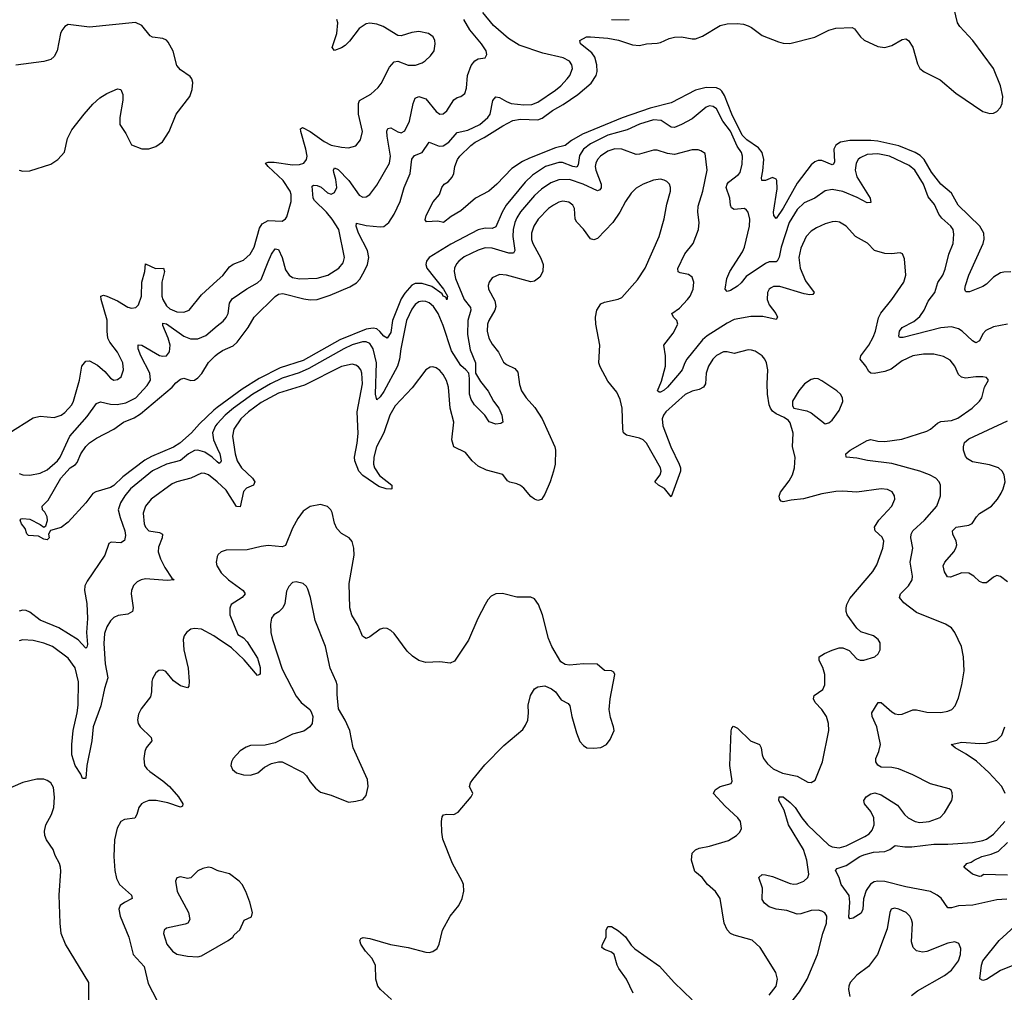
# Model space of a CAD drawing. Header units: inches. Extents: x 1550315 to 1685896, y 510706 to 640504.
# Tile 327 of 452: x 1618872 to 1624492, y 601795 to 607349. Entities that reach past the tile are written whole.
import ezdxf

# ---------------------------------------------------------------- set-up
doc = ezdxf.new("R2010")
doc.units = ezdxf.units.IN
doc.header["$MEASUREMENT"] = 0
doc.layers.add('B6610', color=7, linetype='Continuous')
doc.layers.add('B6620', color=7, linetype='Continuous')

msp = doc.modelspace()

# ---------------------------------------------------------------- linework, layer by layer
at = {"layer": 'B6610', "color": 5}
for points, elevation in [([(1618870.2, 606490.2), (1618890, 606483.6), (1618930, 606485.5), (1619050, 606523.6), (1619089.6, 606550), (1619127.8, 606592.2), (1619145.3, 606670), (1619170, 606720.4), (1619239.7, 606810), (1619290, 606865.7), (1619330, 606902.3), (1619370, 606927.6), (1619430, 606954), (1619450.3, 606950.3), (1619462, 606922), (1619461.5, 606890), (1619443.6, 606790), (1619444.2, 606750), (1619477.8, 606697.8), (1619510, 606634), (1619570, 606610.3), (1619610, 606610.3), (1619650, 606623.7), (1619688, 606652), (1619725.1, 606710), (1619766.4, 606810), (1619843.1, 606910), (1619857.3, 606950), (1619861.3, 606990), (1619855.6, 607010), (1619844.8, 607024.8), (1619790, 607061.6), (1619770, 607086.6), (1619748.8, 607168.8), (1619720.6, 607220.6), (1619710, 607231.8), (1619690, 607241.6), (1619630, 607249.6), (1619616.6, 607256.6), (1619570, 607316.3), (1619533, 607333), (1619270, 607306.4), (1619150, 607321.2), (1619130, 607309.2), (1619112.5, 607287.5), (1619105.5, 607270), (1619087, 607170), (1619070, 607138), (1619050, 607121.6), (1619010, 607109.7), (1618850, 607088.3)], 620), ([(1618810, 604987.5), (1618950, 605075.8), (1618990, 605084.9), (1619070, 605077.4), (1619110, 605090.3), (1619130, 605105.8), (1619169.8, 605150), (1619180.2, 605170), (1619214.3, 605290), (1619227.2, 605370), (1619250, 605398.9), (1619270, 605400.9), (1619315.8, 605375.8), (1619358.9, 605338.9), (1619390, 605300.9), (1619410, 605290.3), (1619430, 605293.7), (1619451.1, 605310), (1619465.1, 605350), (1619460.3, 605390), (1619431, 605451), (1619386.4, 605506.4), (1619376.4, 605530), (1619371.8, 605570), (1619372.3, 605632.3), (1619336.8, 605750), (1619336.2, 605770), (1619350, 605775.9), (1619370, 605769.2), (1619430, 605742.8), (1619490, 605707.6), (1619510, 605701.3), (1619534.9, 605705.1), (1619550, 605720.5), (1619568, 605770), (1619569.9, 605850), (1619586.4, 605910), (1619590, 605954.9), (1619647.5, 605927.5), (1619693, 605930), (1619698.4, 605910), (1619683.7, 605850), (1619684.4, 605770), (1619689.4, 605750), (1619710, 605715), (1619730, 605696.6), (1619770, 605680.9), (1619810, 605677.8), (1619840.5, 605690), (1619910, 605776.9), (1620000, 605859.5)], 580), ([(1618870, 604757.6), (1618890.2, 604750.2), (1618930, 604747.1), (1618990, 604759.8), (1619030, 604778.3), (1619088.2, 604830), (1619103.9, 604850), (1619158.5, 604970), (1619256.7, 605083.3), (1619310, 605157.4), (1619333.5, 605166.5), (1619390, 605153.1), (1619429.4, 605150.6), (1619478.7, 605161.3), (1619534.6, 605190), (1619600.7, 605259.3), (1619618.3, 605290), (1619615.5, 605330), (1619563.7, 605430), (1619548.7, 605470), (1619548.2, 605491.8), (1619570, 605490.1), (1619670, 605431.9), (1619690, 605426.8), (1619710.8, 605429.2), (1619727.4, 605452.6), (1619731.6, 605490), (1619720.8, 605530), (1619690, 605602), (1619690, 605615.3), (1619710, 605611.8), (1619810, 605541), (1619846.6, 605526.6), (1619890, 605526.4), (1619934, 605546), (1620000, 605600)], 560), ([(1620000, 605133.5), (1619980.7, 605119.3), (1619898.5, 605041.5), (1619853.8, 604990), (1619786.2, 604930), (1619750, 604907.6), (1619624.8, 604855.2), (1619586, 604834), (1619461.9, 604738.1), (1619410, 604688.8), (1619390, 604677.7), (1619307, 604653), (1619290, 604643.7), (1619250.2, 604590), (1619150, 604478.4), (1619110, 604449.6), (1619047.5, 604432.5), (1619036, 604410), (1619041, 604390), (1619030, 604379), (1619010, 604382), (1618978.9, 604398.9), (1618922.7, 604402.7), (1618912.9, 604412.9), (1618903.3, 604443.3), (1618883.7, 604470), (1618875.3, 604490), (1618881.2, 604498.8), (1618890, 604501), (1618930, 604496), (1618990, 604465.5), (1619010, 604450.5), (1619021.5, 604458.5), (1619030.8, 604489.2), (1619029.7, 604510), (1619016.2, 604536.2), (1619002.9, 604550), (1619000.9, 604570), (1619035.4, 604604.6), (1619108, 604730), (1619123.8, 604750), (1619160.9, 604790), (1619191.5, 604808.5), (1619200.8, 604819.2), (1619222.2, 604870), (1619250, 604911.6), (1619270, 604931.6), (1619310, 604959.6), (1619409, 605011), (1619464.7, 605050), (1619525, 605075), (1619561.6, 605098.4), (1619742.4, 605250), (1619764.4, 605275.6), (1619790, 605295.6), (1619810, 605301.7), (1619850, 605288.4), (1619870, 605290.2), (1619890, 605302.9), (1619911.8, 605328.2), (1619950, 605390.2), (1619987.9, 605430), (1620000, 605438.5)], 540), ([(1620000, 605041.3), (1619989.6, 605030), (1619973.5, 604990), (1619978.8, 604950), (1620000, 604902.7)], 560), ([(1620000, 604824.2), (1619971.3, 604851.3), (1619930, 604878.2), (1619890, 604890.4), (1619870, 604887.6), (1619836.3, 604870), (1619790, 604831.1), (1619710, 604810.3), (1619630, 604772.8), (1619505, 604670), (1619472.2, 604630), (1619447.7, 604590), (1619435.3, 604550), (1619445, 604505), (1619473.2, 604430), (1619476, 604404), (1619470, 604374.5), (1619450, 604361.3), (1619394.6, 604365.4), (1619382, 604358), (1619358.4, 604290), (1619257, 604143), (1619244.1, 604115.9), (1619241.8, 604090), (1619254.8, 604014.8), (1619259.9, 603930), (1619253.5, 603850), (1619258.9, 603781.1), (1619255.4, 603764.6), (1619250, 603759.5), (1619206.6, 603806.6), (1619095, 603875), (1618990, 603919.4), (1618930, 603965), (1618910, 603974.6), (1618890, 603977.1), (1618870, 603971.8)], 560), ([(1620000, 604709.5), (1619999.5, 604710), (1619950, 604749.2), (1619930, 604757.7), (1619910, 604759.8), (1619848.7, 604731.3), (1619770, 604710.5), (1619742.5, 604697.5), (1619623.6, 604610), (1619590.2, 604570), (1619576.9, 604530), (1619582.6, 604470), (1619591.4, 604450), (1619610, 604429.3), (1619670, 604420.2), (1619687, 604410), (1619686.2, 604390), (1619663.8, 604336.2), (1619663.7, 604310), (1619676.2, 604270), (1619700.3, 604220.3), (1619740.2, 604160.3), (1619753.4, 604150), (1619713.4, 604146.6), (1619590, 604155.7), (1619564.9, 604150), (1619542.2, 604137.8), (1619521.7, 604118.3), (1619510.2, 604089.8), (1619507.9, 604070), (1619519.2, 603990), (1619517, 603970), (1619490, 603954.8), (1619434.4, 603945.6), (1619410, 603935.8), (1619390, 603915.6), (1619370, 603882), (1619357.2, 603842.8), (1619352.8, 603787.2), (1619359.4, 603670), (1619376.4, 603590), (1619356.6, 603530), (1619336.5, 603430), (1619292.3, 603310), (1619284.7, 603230), (1619254.8, 603090), (1619250, 603018), (1619245.4, 603014.6), (1619230, 603016.2), (1619221, 603041), (1619190, 603090.7), (1619169.6, 603150.4), (1619169.5, 603210), (1619177.8, 603290), (1619200.7, 603390), (1619205.7, 603434.3), (1619207.8, 603567.8), (1619190, 603646.9), (1619150, 603703.2), (1619059.1, 603770), (1619010, 603788.5), (1618950, 603803.4), (1618890, 603807.7), (1618870, 603802.5)], 580), ([(1620000, 604283.8), (1619998.7, 604281.3), (1619994, 604250), (1619998.5, 604230), (1620000, 604227.5)], 620), ([(1620000, 603817.2), (1619981.2, 603830), (1619910, 603867.4), (1619870, 603872.5), (1619850, 603867.9), (1619824.2, 603850), (1619811.2, 603830), (1619805.7, 603810), (1619809.4, 603750), (1619834.5, 603645.5), (1619840.3, 603570), (1619837.4, 603542.6), (1619830, 603532.7), (1619790, 603545.4), (1619750, 603573.6), (1619706.9, 603626.9), (1619690, 603634.7), (1619667, 603633), (1619650, 603619.5), (1619630, 603585.2), (1619625.8, 603570), (1619625.6, 603510), (1619618.3, 603481.7), (1619565.9, 603414.1), (1619550, 603382.7), (1619544.5, 603350), (1619548.2, 603330), (1619559.6, 603310), (1619623, 603250), (1619626, 603230), (1619594.9, 603190), (1619585.8, 603170), (1619581.3, 603130), (1619585.5, 603090), (1619597.3, 603070), (1619614.6, 603054.6), (1619690, 603002.5), (1619727.5, 602970), (1619778.6, 602910), (1619804.4, 602870), (1619802, 602858), (1619790, 602852), (1619717.4, 602877.4), (1619650.5, 602890.5), (1619610.2, 602889.8), (1619581, 602879), (1619567.4, 602870), (1619551.5, 602850), (1619541.1, 602810), (1619530.1, 602789.9), (1619470, 602781.8), (1619449.2, 602770), (1619428.1, 602731.9), (1619414.2, 602665.8), (1619410.1, 602569.9), (1619416.2, 602490), (1619425.3, 602445.3), (1619442.3, 602410), (1619511.4, 602350), (1619514.9, 602330), (1619470, 602308.1), (1619446, 602290), (1619438.9, 602270), (1619445.6, 602230), (1619495.9, 602110), (1619519.7, 602010), (1619582.2, 601942.2), (1619605.1, 601845.1), (1619655.8, 601750)], 620), ([(1619267.3, 601730), (1619267.8, 601850), (1619134.5, 602070), (1619109.8, 602130), (1619103.1, 602190), (1619098.5, 602350), (1619106.9, 602486.9), (1619104.7, 602510), (1619099.6, 602530), (1619075.1, 602575.1), (1619063.1, 602610), (1619024.9, 602664.9), (1619015, 602690), (1619014.5, 602714.5), (1619021.4, 602750), (1619053.3, 602810), (1619067.1, 602850), (1619070.5, 602909.5), (1619064.9, 602964.9), (1619050.4, 602990.4), (1619030, 603004.4), (1619010, 603011.6), (1618970, 603011.7), (1618890, 602993.5), (1618776.5, 602943.5)], 620), ([(1620000, 602490.5), (1619970, 602505.1), (1619950, 602509.3), (1619918, 602502), (1619890, 602489), (1619850, 602448.7), (1619830, 602444), (1619790, 602454), (1619770, 602448), (1619761, 602430), (1619770.8, 602370), (1619835.5, 602250), (1619842.8, 602210), (1619831.3, 602190), (1619816.7, 602183.3), (1619710, 602160.9), (1619697.3, 602150), (1619693, 602130), (1619712.2, 602070), (1619744.4, 602030), (1619770, 602012.2), (1619830, 602001.3), (1619890, 601998), (1619910, 602002), (1620000, 602054.1)], 640)]:
    msp.add_lwpolyline(points, dxfattribs=dict(at, elevation=elevation))
at = {"layer": 'B6620', "color": 5}
for points, elevation in [([(1620000, 605438.5), (1620030, 605459.4), (1620090, 605486.8), (1620113.5, 605506.5), (1620176.3, 605590), (1620209.9, 605650.1), (1620330, 605768), (1620350, 605780.7), (1620374.6, 605785.4), (1620494.4, 605754.4), (1620530, 605749.2), (1620570, 605751.4), (1620644.1, 605775.9), (1620756.3, 605823.7), (1620794.7, 605845.3), (1620813.9, 605866.1), (1620839.4, 605910), (1620857.4, 605950), (1620865.3, 605990), (1620857.9, 606030), (1620805.8, 606130), (1620792.6, 606170), (1620794, 606186), (1620850, 606172.6), (1620930, 606165), (1620951.4, 606168.6), (1620978.9, 606190), (1621010, 606237.7), (1621043.4, 606310), (1621066.6, 606390), (1621100.9, 606470), (1621110, 606552.4), (1621126.6, 606573.4), (1621170.4, 606589.6), (1621210, 606648.9), (1621266.5, 606626.5), (1621290, 606629.1), (1621321.9, 606650), (1621370, 606703.9), (1621430, 606717.8), (1621499.1, 606750), (1621544.3, 606790), (1621557.2, 606810), (1621573.4, 606886.6), (1621590, 606909), (1621610, 606905.2), (1621650, 606880.7), (1621677.1, 606870), (1621750, 606862.2), (1621795.7, 606864.3), (1621830, 606877.5), (1621930, 606945.3), (1621960.3, 606970), (1621997.1, 607010), (1622012.5, 607030), (1622026.8, 607070), (1622024.2, 607090), (1622010, 607111.8), (1621973.6, 607130), (1621857.5, 607157.5), (1621722.3, 607202.3), (1621662.1, 607242.1), (1621576.3, 607316.3), (1621514.9, 607390)], 540), ([(1624530, 605908.7), (1624490, 605907.8), (1624470, 605902.2), (1624430, 605878.8), (1624390, 605838), (1624370, 605824.4), (1624294, 605794), (1624274.5, 605794.5), (1624270, 605799), (1624267.3, 605810), (1624271.1, 605830), (1624290, 605890.4), (1624370.5, 606070), (1624376.2, 606096.2), (1624374.8, 606130), (1624351.5, 606170), (1624229.5, 606289.5), (1624190, 606357.7), (1624129.4, 606409.4), (1624077.1, 606477.1), (1624033.8, 606550), (1624012.2, 606572.2), (1623984.1, 606590), (1623890, 606627.7), (1623770, 606654.4), (1623730, 606658.8), (1623610, 606659.1), (1623556.9, 606650), (1623530, 606631.8), (1623519.6, 606610), (1623523.4, 606536.6), (1623517.2, 606522.8), (1623510, 606520.3), (1623450, 606544.6), (1623430, 606544.7), (1623410, 606536.1), (1623390, 606520.2), (1623310, 606415.9), (1623230, 606272.5), (1623190, 606212.8), (1623176, 606230), (1623174.6, 606250), (1623196.5, 606383.5), (1623193.9, 606430), (1623190, 606438), (1623170, 606447.4), (1623130, 606430.6), (1623107.9, 606430), (1623105.7, 606445.7), (1623114.3, 606485.7), (1623119.9, 606550), (1623109.5, 606590), (1623090, 606616.3), (1623022.1, 606662.1), (1622995.7, 606690), (1622936, 606810), (1622895.7, 606915.7), (1622879.8, 606939.8), (1622870, 606950.8), (1622850, 606960.3), (1622790, 606961.1), (1622730, 606945.6), (1622590, 606874.7), (1622470, 606843.9), (1622310.9, 606789.1), (1622085.5, 606694.5), (1622022.1, 606657.9), (1621985.7, 606630), (1621930, 606616.9), (1621781.5, 606558.5), (1621741.7, 606538.3), (1621681.9, 606498.1), (1621596, 606410), (1621550.1, 606369.9), (1621474, 606330), (1621390, 606257), (1621335.2, 606224.8), (1621292, 606190), (1621259, 606199), (1621194.6, 606194.6), (1621186, 606206), (1621193.2, 606230), (1621231.9, 606308.1), (1621268.7, 606350), (1621282, 606390), (1621295.3, 606410), (1621317, 606423), (1621340.9, 606450), (1621349.6, 606470.4), (1621355.1, 606510), (1621371.2, 606550), (1621384.4, 606570), (1621447.6, 606630), (1621472.6, 606650), (1621524, 606676), (1621630, 606743.2), (1621687.8, 606772.2), (1621730, 606781.2), (1621830, 606776.1), (1621854.5, 606785.5), (1621913.6, 606830), (1621975.2, 606864.8), (1622057.6, 606922.4), (1622134.2, 606985.8), (1622162.5, 607030), (1622167.7, 607052.3), (1622167.1, 607090), (1622154.7, 607134.7), (1622138.8, 607158.8), (1622072.7, 607210), (1622069.5, 607230.5), (1622108, 607250), (1622130, 607251.7), (1622230, 607242.2), (1622290, 607230.9), (1622370, 607205.8), (1622410, 607202.2), (1622450.2, 607210.2), (1622510, 607214), (1622530, 607218.8), (1622578.4, 607241.6), (1622610.5, 607249.5), (1622650, 607250.1), (1622710, 607238.9), (1622730, 607239.2), (1622770, 607255.1), (1622870, 607314.7), (1622910, 607324.2), (1622967.4, 607327.4), (1623003.1, 607323.1), (1623030, 607314.4), (1623050, 607304.9), (1623110, 607259), (1623203, 607223), (1623230, 607215.3), (1623267.5, 607212.5), (1623410, 607248.2), (1623491.4, 607288.6), (1623530, 607300.4), (1623624.5, 607304.5), (1623636.7, 607296.7), (1623670.6, 607250), (1623691.7, 607231.7), (1623770, 607196.5), (1623810, 607190.4), (1623850, 607201.6), (1623910, 607234.9), (1623930, 607239.1), (1623946, 607230), (1623970, 607191), (1623995.8, 607095.8), (1624010.2, 607070), (1624034.6, 607050), (1624126.1, 607006.1), (1624215.6, 606930), (1624370, 606824.7), (1624410, 606812.3), (1624430, 606814.7), (1624450, 606824.7), (1624470, 606846.3), (1624480.6, 606870), (1624483.8, 606910), (1624470, 606971.1), (1624430, 607070.6), (1624312.8, 607230), (1624238.2, 607310), (1624225, 607330), (1624205.5, 607410)], 520), ([(1620000, 605859.5), (1620031.5, 605888.5), (1620070, 605938.2), (1620090, 605952.2), (1620150, 605975), (1620188.7, 606010), (1620210.6, 606050), (1620241.3, 606158.7), (1620256.4, 606183.6), (1620290, 606201.7), (1620370, 606199), (1620388.9, 606211.1), (1620396.5, 606223.5), (1620421.7, 606310), (1620422, 606350), (1620415.8, 606370), (1620376.1, 606430), (1620289.8, 606510), (1620274.5, 606530), (1620290, 606535), (1620324.6, 606535.4), (1620430, 606519.6), (1620470, 606521.9), (1620494.3, 606530), (1620509.8, 606550), (1620512.9, 606570), (1620506, 606610), (1620476.2, 606710), (1620474.2, 606725.8), (1620487, 606733), (1620530, 606709.4), (1620610, 606652.8), (1620650, 606632.8), (1620710, 606620.7), (1620750, 606617.7), (1620790, 606628.7), (1620817.7, 606662.3), (1620829.8, 606710), (1620806.1, 606810), (1620806.4, 606870), (1620812.8, 606887.2), (1620876.5, 606923.5), (1620918.3, 606961.7), (1620935.1, 606984.9), (1620982.3, 607077.7), (1621010, 607107.4), (1621030, 607111.7), (1621090, 607089.2), (1621130.7, 607089.3), (1621170, 607102.3), (1621187, 607113), (1621217.7, 607142.3), (1621237.4, 607170), (1621244.4, 607210), (1621241.1, 607230), (1621231.7, 607251.7), (1621206, 607270), (1621150, 607280.8), (1621110, 607274.8), (1621050, 607257.2), (1621030, 607259.1), (1620947.6, 607310), (1620910, 607323.7), (1620870, 607328.9), (1620850, 607325), (1620810, 607298.4), (1620754.5, 607225.5), (1620730, 607201.6), (1620710, 607187.1), (1620670, 607172.6), (1620656.4, 607190), (1620682.3, 607270), (1620687.4, 607330), (1620682.5, 607350)], 580), ([(1620000, 605600), (1620033, 605627), (1620051.8, 605648.2), (1620062.8, 605670), (1620070.7, 605730), (1620085.2, 605754.8), (1620168.6, 605811.4), (1620230, 605846.7), (1620250, 605865.2), (1620290, 605966.5), (1620310, 606010.3), (1620330, 606040.3), (1620350, 606036), (1620370, 605990.4), (1620390, 605920.3), (1620410, 605890.2), (1620430, 605876.6), (1620470, 605869.4), (1620570, 605872.6), (1620631.3, 605890), (1620693.7, 605930), (1620719.1, 605960.9), (1620725.8, 605990), (1620694.1, 606150), (1620656.8, 606210), (1620622.8, 606250), (1620555.2, 606315.2), (1620547.6, 606330), (1620542.6, 606397.4), (1620550, 606404.6), (1620570, 606402.7), (1620592.5, 606392.5), (1620630, 606359.8), (1620650, 606352.9), (1620670, 606361), (1620681.8, 606390), (1620676, 606436), (1620664.9, 606475.1), (1620664, 606490), (1620670, 606502), (1620690, 606493.4), (1620750.1, 606430.1), (1620810, 606347.2), (1620830, 606335.3), (1620850, 606336.4), (1620870, 606350.4), (1620910, 606403.7), (1620983.4, 606530), (1620989.2, 606570), (1620970, 606684), (1620968.7, 606711.3), (1620972.9, 606727.1), (1620990, 606730.2), (1621030, 606708.6), (1621050, 606703.5), (1621070, 606713.4), (1621097.7, 606770), (1621118, 606870), (1621130, 606899.6), (1621150, 606909.2), (1621190, 606897.5), (1621250, 606824.9), (1621270, 606808.8), (1621290, 606811.8), (1621310, 606828.9), (1621350, 606890.4), (1621370, 606904.2), (1621390, 606910.4), (1621412.7, 606927.3), (1621422.2, 606957.8), (1621428, 607030), (1621450, 607086.4), (1621470, 607113), (1621490, 607124.4), (1621529.3, 607130.7), (1621539.3, 607150), (1621534, 607170), (1621507.8, 607210), (1621440.9, 607290), (1621408, 607350)], 560), ([(1622250, 607350.1), (1622330, 607347.1), (1622350.5, 607349.5)], 540), ([(1624510, 605609.8), (1624430, 605594), (1624386.5, 605573.5), (1624370, 605554), (1624350, 605515.6), (1624330, 605504), (1624310, 605514.5), (1624250.9, 605570), (1624230, 605584.1), (1624190, 605595.4), (1624130, 605589.1), (1623914.2, 605534.2), (1623894.7, 605534.7), (1623890, 605541.2), (1623894.5, 605570), (1623908.3, 605591.7), (1623974.8, 605625.2), (1624010, 605654.6), (1624035.4, 605690), (1624057.9, 605742.1), (1624096, 605790), (1624112.5, 605847.5), (1624140.7, 605890), (1624155.4, 605924.6), (1624176, 606010), (1624199.8, 606070), (1624204.7, 606124.7), (1624199.3, 606150), (1624187.7, 606170), (1624135.2, 606215.2), (1624117.8, 606237.8), (1624093, 606293), (1624057.3, 606337.3), (1624031.1, 606410), (1623980.6, 606490), (1623950, 606516.1), (1623836.3, 606570), (1623770, 606583.2), (1623710, 606578.3), (1623670, 606560.3), (1623658, 606550), (1623646, 606530), (1623640.8, 606490), (1623650, 606452), (1623726.9, 606330), (1623730, 606304.5), (1623710, 606303.5), (1623653.2, 606333.2), (1623570, 606366.6), (1623510, 606378.9), (1623470, 606370.9), (1623410.3, 606330), (1623350, 606302.9), (1623310, 606265.5), (1623263.9, 606190), (1623219.2, 606050), (1623207.3, 605992.7), (1623195.6, 605970), (1623190, 605966.3), (1623150, 605966.4), (1623130, 605956.7), (1623018.1, 605881.9), (1622990, 605845.1), (1622970, 605827.6), (1622930, 605802.7), (1622910, 605797.2), (1622899.3, 605810), (1622908, 605870), (1622926, 605910), (1622997.3, 606022.7), (1623009.9, 606050), (1623037.3, 606170), (1623038.9, 606210), (1623030.9, 606250), (1623021.6, 606261.6), (1623009.8, 606269.8), (1622950, 606264.5), (1622935, 606275), (1622929.1, 606289.1), (1622925.4, 606330), (1622904.9, 606390), (1622909.9, 606410), (1622918.4, 606421.6), (1622975.9, 606464.1), (1622984.6, 606475.4), (1622995.6, 606524.4), (1622997.8, 606570), (1622992.2, 606590), (1622966.5, 606626.5), (1622930, 606713), (1622885.6, 606770), (1622850, 606838.7), (1622830, 606853.5), (1622810, 606855.9), (1622790, 606849.8), (1622710, 606782.9), (1622650, 606749.9), (1622610, 606733.8), (1622590, 606734.6), (1622533.5, 606773.5), (1622490, 606776.7), (1622410, 606752.3), (1622339.8, 606720.2), (1622230, 606689.2), (1622130, 606639.9), (1622090.1, 606610), (1622067, 606573), (1622059.6, 606520.4), (1622053, 606507), (1622030, 606509.5), (1621970, 606533), (1621950, 606532.7), (1621874.4, 606510), (1621798.9, 606461.1), (1621758.3, 606421.7), (1621649.5, 606290), (1621625.6, 606250), (1621590, 606165), (1621570, 606156.8), (1621530, 606158.3), (1621490, 606148.4), (1621333.8, 606066.2), (1621209.2, 605990), (1621193.7, 605970), (1621190.2, 605950), (1621196.1, 605930), (1621292.2, 605810), (1621314.8, 605770), (1621311.1, 605748.9), (1621303.9, 605763.9), (1621290, 605769.9), (1621283.2, 605783.2), (1621224.4, 605824.4), (1621170, 605841.4), (1621130, 605841.5), (1621110, 605833.6), (1621070, 605787.7), (1621050, 605754), (1621001.1, 605630), (1620990, 605562.3), (1620970, 605529.7), (1620950, 605540.8), (1620928.5, 605568.5), (1620910, 605582.5), (1620890, 605587.4), (1620850, 605581.7), (1620699, 605521), (1620490, 605403.1), (1620359.9, 605360.1), (1620239.4, 605300.6), (1620142, 605238), (1620000, 605133.5)], 540), ([(1623230, 601679.8), (1623322.9, 601797.1), (1623367.8, 601870), (1623425.7, 602010), (1623455.8, 602130), (1623477.4, 602190), (1623478.8, 602230), (1623468.1, 602248.1), (1623450, 602258.4), (1623430, 602262.9), (1623390, 602262.3), (1623330, 602241.8), (1623310, 602240.8), (1623250, 602261.8), (1623189.8, 602269.8), (1623150, 602283.1), (1623123.1, 602303.1), (1623110, 602325.2), (1623111.1, 602390), (1623091.5, 602450), (1623110, 602467), (1623130, 602466.2), (1623170, 602455.4), (1623270, 602415.5), (1623290, 602411.5), (1623310, 602413.9), (1623348.2, 602430), (1623370.8, 602450), (1623376.5, 602470), (1623364.5, 602550), (1623346.9, 602610), (1623261.3, 602750), (1623234.7, 602834.7), (1623204.5, 602890), (1623208, 602910), (1623230, 602910.2), (1623270, 602879.3), (1623298, 602850), (1623336.2, 602790), (1623368.9, 602750), (1623490, 602635.4), (1623510, 602624.8), (1623550, 602619.8), (1623590, 602630.2), (1623696, 602684), (1623719.9, 602700.1), (1623738.6, 602721.4), (1623749.8, 602750), (1623747.4, 602790), (1623730, 602826.9), (1623693.7, 602870), (1623691.1, 602890), (1623703.5, 602910), (1623730, 602927.7), (1623754, 602934), (1623790, 602922.6), (1623882.3, 602862.3), (1623922, 602810), (1623943.8, 602790), (1623982.8, 602770), (1624010, 602764.6), (1624064, 602770), (1624126.6, 602793.4), (1624150, 602818.8), (1624193.2, 602890), (1624197.2, 602910), (1624193.6, 602933.6), (1624188.9, 602948.9), (1624176.5, 602956.5), (1624070, 602984.2), (1623970, 603037.4), (1623888.7, 603070), (1623850, 603078), (1623790, 603080.5), (1623771, 603091), (1623758.9, 603110), (1623758.3, 603130), (1623776.4, 603170), (1623785.1, 603210), (1623764.4, 603310), (1623737.3, 603370), (1623736.8, 603390), (1623771.4, 603448.6), (1623790, 603450.4), (1623850, 603396.5), (1623870, 603384.5), (1623890, 603380.2), (1623910, 603382.8), (1623970, 603407.4), (1623990, 603407.6), (1624050, 603394.9), (1624130, 603391.7), (1624170, 603399.5), (1624191.8, 603410), (1624211.3, 603430), (1624230, 603476), (1624250, 603551.3), (1624262.4, 603630), (1624259.7, 603710), (1624247.3, 603770), (1624210, 603849.3), (1624190, 603876.2), (1624156.6, 603896.6), (1623990, 603963.9), (1623918.3, 604018.3), (1623893.3, 604050), (1623898.7, 604070), (1623944.8, 604115.2), (1623965.6, 604150), (1623968.8, 604170), (1623954.4, 604250), (1623969.8, 604330), (1623958.4, 604390), (1623959.8, 604410), (1623969.8, 604430), (1624036, 604490), (1624106.3, 604570), (1624127.8, 604630), (1624128, 604690), (1624119.7, 604710), (1624100.7, 604730), (1624064.2, 604750), (1624010, 604769.9), (1623850, 604814), (1623710.7, 604830.7), (1623650, 604844.4), (1623590, 604849.6), (1623587, 604870), (1623612, 604890), (1623710, 604946.5), (1623730, 604951.3), (1623770, 604942.3), (1623810, 604939.5), (1623907.2, 604952.8), (1624050, 604998.2), (1624070.4, 605009.6), (1624110, 605045.2), (1624130, 605054.8), (1624190, 605059.8), (1624226.8, 605073.2), (1624308.3, 605130), (1624349.8, 605170), (1624363.5, 605190), (1624378.7, 605250), (1624402.7, 605290), (1624390, 605305.2), (1624369.6, 605309.6), (1624330, 605309.7), (1624270, 605302), (1624247.1, 605307.1), (1624230, 605322.9), (1624209.8, 605370), (1624183.7, 605403.7), (1624144.6, 605424.6), (1624090, 605437.7), (1624030, 605437.8), (1623970, 605429), (1623910, 605400.3), (1623846.9, 605353.1), (1623810, 605338.8), (1623750, 605327.4), (1623730, 605329.8), (1623719.7, 605339.7), (1623702.2, 605370), (1623669.8, 605410), (1623672.3, 605430), (1623719.8, 605490), (1623744.4, 605535.6), (1623757.7, 605570), (1623774.4, 605645.6), (1623786.7, 605673.3), (1623849.8, 605750), (1623918.3, 605850), (1623929.8, 605890), (1623922.7, 605982.7), (1623911.9, 606011.9), (1623897, 606017), (1623848.4, 606011.6), (1623810, 606013), (1623751.1, 606031.1), (1623712.2, 606072.2), (1623642.4, 606110), (1623589.6, 606170), (1623551.7, 606191.7), (1623530, 606196.4), (1623510, 606195.1), (1623470, 606182), (1623420, 606160), (1623390, 606141.1), (1623362, 606110), (1623330, 606044.5), (1623320.1, 605990), (1623327.2, 605930), (1623358, 605858), (1623407.3, 605790), (1623399.9, 605780.1), (1623382.5, 605777.5), (1623350, 605783.5), (1623210, 605825), (1623175.5, 605824.5), (1623161.7, 605818.3), (1623150.2, 605809.8), (1623139.6, 605790), (1623138.8, 605750), (1623150, 605721.3), (1623188.4, 605670), (1623197.6, 605650), (1623190, 605636), (1623114.5, 605654.5), (1623046.3, 605653.7), (1622950, 605636.8), (1622910, 605616.5), (1622796.6, 605543.4), (1622770, 605520.8), (1622681, 605410), (1622668.7, 605390), (1622654.2, 605350), (1622638.4, 605330), (1622570, 605250.9), (1622550, 605232.4), (1622530, 605221.1), (1622521.5, 605221.4), (1622512.3, 605230), (1622535.1, 605284.9), (1622558.3, 605370), (1622559.1, 605430), (1622548.4, 605490), (1622601.5, 605558.5), (1622628.7, 605610), (1622623.1, 605630), (1622603.1, 605650), (1622594.3, 605670), (1622637.8, 605702.2), (1622684.4, 605750), (1622699.4, 605770), (1622715.9, 605810), (1622719.3, 605850), (1622710, 605878.7), (1622690, 605894), (1622642.8, 605902.8), (1622630, 605909.6), (1622628.3, 605928.3), (1622668.5, 606011.5), (1622716.9, 606070), (1622746.2, 606150), (1622749.8, 606190), (1622742, 606250), (1622744, 606284), (1622771.9, 606370), (1622795.8, 606490), (1622784, 606584), (1622760.2, 606600.2), (1622744.7, 606604.7), (1622710, 606604.8), (1622610, 606579), (1622570, 606584.3), (1622510, 606603.8), (1622490, 606603.8), (1622410, 606579.8), (1622390, 606578.2), (1622310, 606609.9), (1622270, 606610.5), (1622230, 606597.8), (1622186.8, 606570), (1622169.4, 606550), (1622159.8, 606530), (1622156.8, 606510), (1622159.8, 606490), (1622191.4, 606410), (1622191.9, 606388.1), (1622183.2, 606376.8), (1622170, 606372.1), (1622087.6, 606410), (1622010, 606435.9), (1621950, 606434.2), (1621903.2, 606416.8), (1621850, 606381.4), (1621810, 606345.2), (1621730, 606250.6), (1621710, 606217.8), (1621697.8, 606190), (1621688.3, 606150), (1621687.9, 606110), (1621699.3, 606030), (1621690, 606016), (1621664.8, 606015.2), (1621570, 606044), (1621530, 606046.5), (1621490, 606033.4), (1621410, 605994.1), (1621378.4, 605970), (1621365.8, 605954.2), (1621354.2, 605930), (1621352.6, 605910), (1621359.4, 605870), (1621408.4, 605750), (1621444.7, 605704.7), (1621447, 605690), (1621429.3, 605630.7), (1621428.3, 605551.7), (1621444.3, 605464.3), (1621474.3, 605390), (1621473.4, 605330), (1621502.7, 605282.7), (1621547.1, 605227.1), (1621577.3, 605170), (1621606.4, 605130), (1621625, 605090), (1621630, 605049.5), (1621617.8, 605042.2), (1621590, 605039.8), (1621551.5, 605051.5), (1621527.1, 605090), (1621467.5, 605150), (1621450, 605179.1), (1621440.2, 605210), (1621440.1, 605300.1), (1621435.1, 605330), (1621419.5, 605350), (1621390, 605373.5), (1621337.2, 605457.2), (1621290, 605603.1), (1621261.6, 605670), (1621234.1, 605710), (1621210, 605731.2), (1621190, 605739.9), (1621170, 605742), (1621150, 605736.8), (1621130, 605721.6), (1621110, 605695.1), (1621080.8, 605630), (1621047.7, 605470), (1621040.9, 605410), (1621029.1, 605370), (1620950, 605226.3), (1620930, 605194.2), (1620910, 605178.4), (1620903.9, 605210), (1620909.6, 605389.6), (1620890, 605469.7), (1620870, 605500.2), (1620850, 605509.9), (1620829.9, 605509.9), (1620770, 605492.8), (1620722.1, 605470), (1620523.6, 605356.4), (1620467.8, 605332.2), (1620370, 605301.5), (1620304.8, 605270), (1620202.4, 605210), (1620092.3, 605130), (1620044.7, 605090), (1620000, 605041.3)], 560), ([(1623150, 601778.7), (1623189.6, 601830), (1623197.6, 601870), (1623187.9, 601907.9), (1623098.4, 602050), (1623052.7, 602092.7), (1622950, 602120.4), (1622930, 602131.1), (1622910.7, 602150.7), (1622892.9, 602190), (1622869.8, 602329.8), (1622843.6, 602370), (1622797.6, 602410), (1622767, 602450), (1622725.2, 602485.2), (1622706, 602550), (1622709.7, 602590), (1622730, 602608.5), (1622750, 602617), (1622810, 602628.5), (1622918.5, 602661.5), (1622962.7, 602690), (1622982.7, 602710), (1622992, 602730), (1622986.6, 602770), (1622972, 602790), (1622898.3, 602858.3), (1622831.6, 602930), (1622842, 602950), (1622869.7, 602970), (1622932.3, 602987.7), (1622939.1, 603000.9), (1622926.3, 603090), (1622933.1, 603286.9), (1622936.9, 603303.1), (1622946.4, 603313.6), (1622970, 603302.4), (1623042.6, 603230), (1623094.4, 603210), (1623104.9, 603190), (1623109.2, 603150), (1623117.3, 603130), (1623139.6, 603099.6), (1623172, 603070), (1623225.4, 603045.4), (1623309.4, 603029.4), (1623370, 602994.9), (1623390, 602992.7), (1623413.3, 603006.7), (1623455.3, 603110), (1623489.8, 603290), (1623488.6, 603330), (1623478, 603370), (1623451.1, 603410), (1623412.8, 603450), (1623402.4, 603470), (1623407.3, 603490), (1623456.8, 603523.2), (1623466.9, 603550), (1623467.1, 603610), (1623455.4, 603650), (1623435.1, 603690), (1623436.2, 603710), (1623466.6, 603730), (1623510, 603748.9), (1623550, 603761.1), (1623570, 603762), (1623605.9, 603745.9), (1623650, 603698), (1623670, 603690.4), (1623690, 603690.4), (1623752.7, 603710), (1623772.6, 603727.4), (1623784.5, 603750), (1623782.9, 603790), (1623771.8, 603810), (1623745.2, 603830), (1623673.3, 603853.3), (1623650, 603873.3), (1623595.1, 603950), (1623588.9, 603970), (1623588.9, 603990), (1623593.6, 604010), (1623610, 604042.6), (1623742.3, 604197.7), (1623764.6, 604235.4), (1623799.4, 604330), (1623804.5, 604370), (1623794.1, 604394.1), (1623754.7, 604430), (1623751.1, 604450), (1623776.1, 604490), (1623851, 604570), (1623866.9, 604610), (1623865.1, 604630), (1623851.6, 604651.6), (1623825.7, 604665.7), (1623790, 604669.8), (1623650, 604649.8), (1623570, 604656.8), (1623530, 604654.8), (1623450, 604640.2), (1623346.7, 604613.3), (1623274.7, 604605.3), (1623230, 604594.8), (1623219.4, 604599.4), (1623210, 604609.4), (1623208, 604628), (1623215.3, 604650), (1623264.7, 604715.3), (1623282.7, 604750), (1623295.3, 604790), (1623297.6, 604850), (1623282.6, 604910), (1623286.8, 604986.8), (1623270, 605046), (1623260.4, 605060.4), (1623236.4, 605076.4), (1623190, 605097.2), (1623170, 605113.2), (1623158, 605130), (1623149.7, 605149.7), (1623140.5, 605210), (1623138, 605270), (1623141.7, 605350), (1623134, 605390), (1623126, 605410), (1623109.6, 605430), (1623070, 605456.3), (1623050, 605462), (1623030, 605462.6), (1622950, 605441.6), (1622910, 605452.8), (1622890, 605452.1), (1622850, 605430.9), (1622829.1, 605410), (1622803.2, 605370), (1622790.2, 605330), (1622786.7, 605270), (1622774.9, 605250), (1622750, 605237.8), (1622710, 605227.3), (1622670, 605208.1), (1622561.1, 605110), (1622547, 605090), (1622539.8, 605070), (1622543.4, 605030), (1622589.3, 604909.3), (1622637.3, 604810), (1622644.8, 604790), (1622643.2, 604770), (1622590, 604624), (1622552.2, 604672.2), (1622519.3, 604690), (1622498, 604710), (1622528.5, 604750), (1622532.7, 604770), (1622529.8, 604790), (1622450, 604929.8), (1622430, 604949), (1622410, 604959.9), (1622335.4, 604975.4), (1622319.1, 604990), (1622314.8, 605010), (1622310.8, 605130.8), (1622300.4, 605180.4), (1622280.8, 605220.8), (1622230, 605284), (1622185.6, 605365.6), (1622177.6, 605390), (1622184.5, 605490), (1622160.5, 605610), (1622158, 605650), (1622166, 605690), (1622190, 605725.5), (1622210, 605736.4), (1622287.9, 605752.1), (1622310, 605763), (1622397.7, 605862.3), (1622442, 605930), (1622521.4, 606110), (1622550, 606210.8), (1622565.1, 606294.9), (1622586, 606370), (1622586.9, 606390), (1622580.5, 606410), (1622565.5, 606425.5), (1622550, 606433.1), (1622530, 606437.2), (1622490, 606431.6), (1622430.4, 606410), (1622390, 606386.9), (1622362.7, 606357.3), (1622330.2, 606310), (1622298, 606250), (1622258.5, 606190), (1622170, 606098.3), (1622150, 606091.1), (1622130, 606098), (1622090, 606152.6), (1622051.6, 606191.6), (1622042.7, 606210), (1622039.3, 606270), (1622029.7, 606290), (1622005.7, 606305.7), (1621971.5, 606311.5), (1621950, 606306), (1621919.5, 606290), (1621890, 606269.8), (1621831, 606210), (1621806.6, 606170), (1621793.1, 606130), (1621793.4, 606093.4), (1621800.5, 606070), (1621846.6, 605986.6), (1621860.2, 605950), (1621858.9, 605910), (1621841.8, 605878.2), (1621810, 605855.9), (1621790, 605852.2), (1621650, 605890.6), (1621610, 605892.7), (1621570, 605875.4), (1621551.7, 605850), (1621546.7, 605830), (1621548, 605810), (1621583.8, 605743.8), (1621590.2, 605710), (1621584.8, 605690), (1621550, 605631.1), (1621542.6, 605610), (1621540.2, 605570), (1621550.2, 605530), (1621570, 605494.9), (1621604.5, 605450), (1621633.3, 605393.3), (1621650, 605380.2), (1621697.5, 605357.5), (1621716.1, 605336.1), (1621725.7, 605265.7), (1621736, 605230), (1621763.1, 605190), (1621813.5, 605133.5), (1621855.3, 605070), (1621926.4, 604910), (1621930.2, 604890), (1621927.7, 604810), (1621919.8, 604770), (1621900.1, 604710), (1621870, 604639.5), (1621850, 604608.3), (1621830, 604602.3), (1621810, 604610.9), (1621790, 604626), (1621750, 604672.6), (1621730, 604688.3), (1621710, 604697.7), (1621670, 604706.9), (1621655.8, 604715.8), (1621630, 604751.8), (1621537, 604777), (1621490, 604798.7), (1621454, 604830), (1621417.8, 604877.8), (1621349.8, 604909.8), (1621339.8, 604950), (1621349.8, 605050), (1621328.7, 605130), (1621320.2, 605250), (1621308.1, 605288.1), (1621290, 605321.7), (1621270, 605345.7), (1621250, 605360.5), (1621230, 605366.6), (1621215.8, 605364.2), (1621190, 605349.6), (1621112.9, 605247.1), (1621015.9, 605144.1), (1620984.9, 605090), (1620951.2, 604990), (1620908.1, 604910), (1620893.4, 604850), (1620892.1, 604810), (1620896.8, 604790), (1620926.7, 604746.7), (1620995.9, 604690), (1620997.3, 604670), (1620991.4, 604668.6), (1620964.5, 604670), (1620922.8, 604682.8), (1620830, 604745.9), (1620808.6, 604770), (1620785.3, 604830), (1620783.9, 604850), (1620799.3, 604930), (1620804.7, 604984.7), (1620798, 605110), (1620828.2, 605270), (1620824.9, 605330), (1620819, 605350), (1620806.6, 605366.6), (1620790, 605376.5), (1620770, 605381), (1620710, 605368.1), (1620497.9, 605262.1), (1620350, 605216.1), (1620250, 605163), (1620177.4, 605110), (1620133.9, 605070), (1620094.7, 605010), (1620087.2, 604970), (1620101.8, 604870), (1620113.8, 604830), (1620137.5, 604790), (1620200.7, 604730), (1620214.1, 604710), (1620206, 604690), (1620166.1, 604673.9), (1620150, 604655.1), (1620130, 604567.1), (1620110, 604569.2), (1620050, 604661.2), (1620000, 604709.5)], 580), ([(1624510, 604139.3), (1624470, 604169.4), (1624450, 604174.5), (1624430, 604166), (1624390, 604133.2), (1624370, 604132.7), (1624350, 604140.9), (1624317.6, 604170), (1624290, 604187.2), (1624250, 604189.8), (1624184.9, 604164.9), (1624168, 604168), (1624150, 604196), (1624143.9, 604230), (1624152.1, 604250), (1624203.5, 604310), (1624215.7, 604330), (1624220.2, 604350), (1624217, 604370), (1624197.8, 604410), (1624195.6, 604430), (1624217, 604450), (1624290, 604462.6), (1624309, 604471), (1624333.1, 604510), (1624351.1, 604528.9), (1624419.2, 604570), (1624452.9, 604610), (1624474.5, 604645.5), (1624486.4, 604670), (1624496.4, 604710), (1624491, 604750), (1624479.1, 604770), (1624458, 604790), (1624407.1, 604807.1), (1624310, 604824.4), (1624281.2, 604841.2), (1624270, 604856.1), (1624258.6, 604890), (1624258.3, 604910), (1624265.6, 604934.4), (1624290, 604955.1), (1624510, 605057.3)], 540), ([(1620000, 604902.7), (1620014.6, 604870), (1620022.2, 604830), (1620019.4, 604820.6), (1620010, 604814.8), (1620000, 604824.2)], 560), ([(1620993.9, 601753.9), (1620932.3, 601810), (1620917, 601830), (1620904.5, 601870), (1620902.7, 601950), (1620882.7, 601990), (1620847, 602030), (1620819.5, 602070), (1620813.2, 602090), (1620819, 602101), (1620832.9, 602107.1), (1620870, 602101.1), (1620988.1, 602068.1), (1621090.2, 602050.2), (1621190, 602023.1), (1621210, 602022.6), (1621230, 602028.4), (1621254.3, 602045.7), (1621267.3, 602070), (1621284.7, 602150), (1621329.7, 602230), (1621378.9, 602290), (1621398, 602330), (1621408.1, 602371.9), (1621405.1, 602410), (1621398, 602430), (1621342.4, 602530), (1621287.6, 602670), (1621281.6, 602710), (1621279.7, 602770), (1621283.3, 602796.7), (1621291.8, 602808.2), (1621310, 602812.7), (1621350, 602810.6), (1621375.9, 602824.1), (1621449, 602910), (1621459, 602930), (1621439, 602970), (1621445.1, 602990), (1621458.7, 603010), (1621527.3, 603092.8), (1621636.2, 603203.8), (1621744.1, 603295.9), (1621760.2, 603319.8), (1621771.7, 603348.3), (1621776.2, 603390), (1621774.5, 603434.5), (1621787.6, 603490), (1621810, 603527.3), (1621830, 603539.1), (1621870, 603544.9), (1621908.2, 603528.2), (1621930.4, 603510.4), (1621963.8, 603463.8), (1622003.4, 603443.4), (1622012.2, 603430), (1622023.7, 603370), (1622050, 603276), (1622070, 603226.8), (1622090, 603204.9), (1622110, 603190.6), (1622148.5, 603188.5), (1622190, 603193), (1622221.2, 603210), (1622242.7, 603237.3), (1622264.5, 603290), (1622262, 603310), (1622243.7, 603363.7), (1622237.2, 603410), (1622242.2, 603470), (1622269.7, 603609.7), (1622262.7, 603622.7), (1622250, 603629.6), (1622210, 603632), (1622167.6, 603667.6), (1622090.5, 603669.5), (1622010, 603662.7), (1621986.3, 603666.3), (1621961.5, 603681.5), (1621909.6, 603769.6), (1621890, 603815.3), (1621856.4, 603950), (1621834, 604010), (1621810, 604041.6), (1621790, 604051.2), (1621710, 604051.1), (1621627.1, 604072.9), (1621590.4, 604069.6), (1621564.2, 604055.8), (1621544.4, 604035.6), (1621528.2, 604010), (1621486.7, 603930), (1621433.7, 603806.3), (1621354.8, 603685.2), (1621330, 603673.3), (1621270, 603681.3), (1621190, 603678), (1621150, 603689.6), (1621114.1, 603714.1), (1621083.3, 603743.3), (1621010, 603842.9), (1620990, 603861.6), (1620970, 603871.6), (1620950, 603873.6), (1620930, 603867.6), (1620870, 603824.2), (1620850, 603815.6), (1620840.4, 603820.4), (1620828.9, 603828.9), (1620803.5, 603890), (1620768.1, 603948.1), (1620757.3, 603990), (1620753.5, 604130), (1620782.3, 604290), (1620779.1, 604330), (1620769.8, 604369.8), (1620753.6, 604390), (1620710, 604414.7), (1620683.3, 604443.3), (1620670, 604473.2), (1620655.1, 604535.1), (1620648.4, 604550), (1620630, 604569.7), (1620590, 604579.3), (1620530, 604569.7), (1620490, 604542.4), (1620459.2, 604500.8), (1620430, 604445.1), (1620390, 604345.4), (1620370, 604338.2), (1620290, 604346.3), (1620250, 604341.2), (1620170, 604321.1), (1620050, 604319.3), (1620021.6, 604310), (1620005.4, 604294.6), (1620000, 604283.8)], 620), ([(1620000, 604227.5), (1620022.4, 604190), (1620063.5, 604150), (1620147.5, 604090), (1620160.2, 604070), (1620142.9, 604050), (1620080.2, 604010), (1620071.5, 603988.5), (1620072.7, 603950), (1620116.9, 603836.9), (1620150, 603818.7), (1620170, 603795.3), (1620230, 603703.1), (1620245.2, 603650), (1620244.9, 603615.1), (1620241, 603610), (1620230, 603603.7), (1620152.9, 603692.9), (1620081.6, 603761.6), (1620000, 603817.2)], 620), ([(1624496.8, 602930), (1624477.8, 602970), (1624404.5, 603050), (1624333.9, 603113.9), (1624275.1, 603155.1), (1624211.6, 603190), (1624188.7, 603210), (1624250, 603222.3), (1624350, 603214.6), (1624390, 603217), (1624450, 603233.8), (1624477.3, 603262.7), (1624494.6, 603310)], 540), ([(1624507, 602327), (1624450, 602322), (1624312.2, 602292.2), (1624230, 602288), (1624190, 602277.2), (1624170, 602277.4), (1624131.9, 602331.9), (1624108.6, 602350), (1624069.9, 602369.9), (1623930, 602396.3), (1623810, 602427.5), (1623770, 602429.9), (1623750, 602426.1), (1623727.5, 602412.5), (1623703.1, 602376.9), (1623688.9, 602328.9), (1623685.5, 602270), (1623674.2, 602245.8), (1623630, 602217.2), (1623610, 602214), (1623604.4, 602224.4), (1623609.8, 602310), (1623606.5, 602346.5), (1623561.6, 602410), (1623549.8, 602450), (1623527.8, 602490), (1623538.3, 602501.7), (1623590, 602519), (1623668.2, 602570), (1623690, 602579.2), (1623744.8, 602595.2), (1623810, 602598.2), (1623839.3, 602610), (1623870, 602633.8), (1623925, 602625), (1623965, 602625), (1624090, 602641.1), (1624170, 602640.3), (1624310.1, 602650.1), (1624370, 602661.4), (1624390.8, 602670), (1624430, 602697), (1624495.3, 602770)], 540), ([(1624510, 602462.6), (1624372.7, 602467.3), (1624362, 602458), (1624350, 602455.3), (1624310, 602469.5), (1624262, 602510), (1624279, 602530), (1624302.3, 602537.7), (1624320.9, 602550), (1624364.5, 602570), (1624416.9, 602583.1), (1624458.6, 602601.4), (1624510, 602650.1)], 520), ([(1620000, 602054.1), (1620062, 602090), (1620088, 602110), (1620096.4, 602123.6), (1620128.4, 602151.6), (1620153.2, 602206.8), (1620194.8, 602225.2), (1620200.9, 602250), (1620185.6, 602310), (1620162.9, 602370), (1620141.6, 602410), (1620125.1, 602430), (1620070, 602471.5), (1620010, 602485.6), (1620000, 602490.5)], 640), ([(1623963, 601777), (1623996.3, 601803.7), (1624150, 601890.3), (1624190, 601920.3), (1624230, 601973.4), (1624241.7, 602010), (1624244.7, 602044.7), (1624233.1, 602073.1), (1624210, 602083.6), (1624170, 602075.4), (1624050, 602028.2), (1624024.7, 602024.7), (1623991.3, 602031.3), (1623971.3, 602051.3), (1623963, 602083), (1623967.8, 602190), (1623962.4, 602210), (1623953.3, 602230), (1623932, 602250), (1623890, 602269.6), (1623865.8, 602274.2), (1623846.8, 602270), (1623839.3, 602250), (1623823, 602157), (1623769.2, 602010), (1623717.4, 601942.6), (1623650, 601892.4), (1623612.9, 601850), (1623604.3, 601830), (1623602.9, 601810), (1623610.3, 601770)], 560), ([(1622374.6, 601790), (1622336.5, 601870), (1622292.8, 601930), (1622282.4, 601950), (1622265.4, 602010), (1622250, 602024.4), (1622210, 602039.6), (1622195.1, 602050), (1622198.4, 602070), (1622219.5, 602110), (1622219.5, 602150), (1622229.6, 602170.4), (1622250, 602170.4), (1622290, 602146.4), (1622330, 602111.6), (1622363, 602063), (1622382.6, 602042.6), (1622524.6, 601944.6), (1622607.8, 601850), (1622710, 601752.1)], 580), ([(1624570, 601958.7), (1624470, 601919.3), (1624390, 601867.2), (1624370, 601861.7), (1624351.6, 601871.6), (1624361.9, 601950), (1624370, 601974.6), (1624462.2, 602090), (1624550, 602170.4)], 540)]:
    msp.add_lwpolyline(points, dxfattribs=dict(at, elevation=elevation))
for points, elevation in [([(1623410, 605300.5), (1623390, 605294.7), (1623352.4, 605270), (1623318.7, 605230), (1623284, 605170), (1623282.8, 605142.8), (1623291, 605131), (1623364.5, 605115.5), (1623390, 605104.2), (1623470, 605040.5), (1623490, 605046.4), (1623510, 605062.4), (1623550, 605116.3), (1623570.9, 605169.1), (1623567.8, 605190), (1623556.9, 605210), (1623537, 605230), (1623450, 605286), (1623430, 605296.9)], 580), ([(1620450, 604139.5), (1620430, 604135.1), (1620408.2, 604111.8), (1620395.2, 604084.8), (1620385.1, 604014.9), (1620374, 603990), (1620351.8, 603968.2), (1620322, 603950), (1620308.9, 603931.1), (1620304, 603896), (1620306.2, 603850), (1620314.7, 603810), (1620370, 603640.5), (1620450, 603486.4), (1620478.4, 603450), (1620527.7, 603410), (1620536.7, 603396.7), (1620544.9, 603370), (1620541.6, 603330), (1620528.2, 603310), (1620494.7, 603285.3), (1620430, 603269.6), (1620330, 603219.5), (1620273.2, 603206.8), (1620190, 603203.7), (1620164.7, 603195.3), (1620130, 603172.7), (1620090.7, 603130), (1620080.7, 603110), (1620077.3, 603090), (1620086.6, 603066.6), (1620110, 603047.7), (1620150, 603037.3), (1620190, 603034.8), (1620232.1, 603047.9), (1620270, 603081), (1620310, 603101), (1620349.3, 603110.7), (1620370, 603110.8), (1620490.3, 603050.3), (1620510.3, 603030.3), (1620530, 602996), (1620559.8, 602959.8), (1620590, 602938), (1620650, 602921), (1620750, 602881), (1620790, 602886), (1620830, 602896), (1620850, 602918), (1620860.7, 602970), (1620857.6, 603010), (1620775.1, 603190), (1620756, 603290), (1620730, 603348.7), (1620692.9, 603412.9), (1620684.1, 603495.9), (1620684.5, 603550), (1620679.6, 603570), (1620644.8, 603644.8), (1620618.3, 603770), (1620558.5, 603918.5), (1620532.4, 604050), (1620517, 604097), (1620510, 604112.3), (1620490, 604129.5)], 640)]:
    msp.add_lwpolyline(points, close=True, dxfattribs=dict(at, elevation=elevation))

doc.saveas('drawing.dxf')
